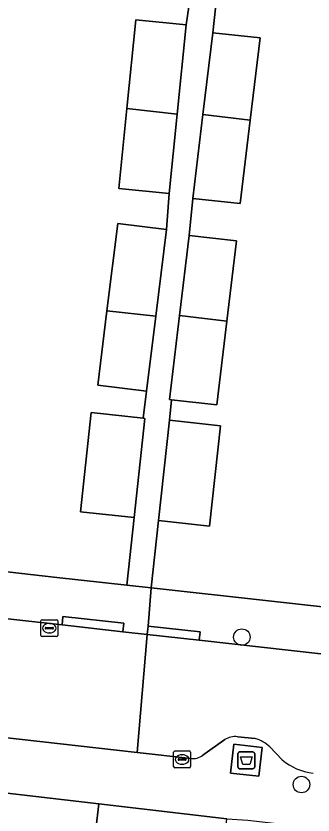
# Model space of a CAD drawing. Extents: x 162026 to 163502, y 387295 to 388169.
# Drawn here: x 162418.75 to 162436.3, y 387998.23 to 388045.47 of the extents above; entities that cross this region are included whole.
import ezdxf

# ---------------------------------------------------------------- set-up
doc = ezdxf.new("R2010")
doc.units = 0
for name, color, linetype in [('IMGEO_Afval_apart_plaats', 7, 'Continuous'), ('IMGEO_Boom', 7, 'Continuous'), ('IMGEO_Erf', 7, 'Continuous'), ('IMGEO_Groenvoorziening', 7, 'Continuous'), ('IMGEO_Kolk', 7, 'Continuous'), ('IMGEO_Pand', 7, 'Continuous'), ('IMGEO_Rijbaan_lokaal_open', 7, 'Continuous'), ('IMGEO_Voetpad_gesloten', 7, 'Continuous'), ('IMGEO_Voetpad_open', 7, 'Continuous')]:
    doc.layers.add(name, color=color, linetype=linetype)

msp = doc.modelspace()

# ---------------------------------------------------------------- linework, layer by layer
at = {"layer": 'IMGEO_Afval_apart_plaats'}
for p, q in [((162431.863, 388001.061), (162431.863, 388001.861)), ((162431.863, 388001.861), (162431.863, 388001.061)), ((162431.963, 388001.961), (162432.753, 388001.961)), ((162432.753, 388001.961), (162431.963, 388001.961)), ((162432.853, 388001.861), (162432.853, 388001.061)), ((162432.853, 388001.061), (162432.853, 388001.861)), ((162432.753, 388000.961), (162431.963, 388000.961)), ((162431.963, 388000.961), (162432.753, 388000.961))]:
    msp.add_line(p, q, dxfattribs=at)
msp.add_lwpolyline([(162432.006, 388001.675), (162432.71, 388001.675), (162432.561, 388001.205), (162432.155, 388001.205), (162432.006, 388001.675)], dxfattribs=at)
for centre, start, end in [((162431.963, 388001.861), 90, 180), ((162431.963, 388001.861), 90, 180), ((162432.753, 388001.861), 0, 90), ((162432.753, 388001.861), 360, 90), ((162431.963, 388001.061), 180, 270), ((162431.963, 388001.061), 180, 270), ((162432.753, 388001.061), 270, 0), ((162432.753, 388001.061), 270, 0)]:
    msp.add_arc(centre, 0.1, start, end, dxfattribs=at)
at = {"layer": 'IMGEO_Boom'}
for centre in [(162432.096, 388008.746), (162435.617, 388000.029)]:
    msp.add_circle(centre, 0.489, dxfattribs=at)
at = {"layer": 'IMGEO_Erf'}
for points in [[(162425.724, 388015.809), (162422.56, 388016.153), (162423.198, 388022.025), (162426.27, 388021.691), (162426.468, 388023.292), (162423.584, 388023.648), (162424.126, 388028.037), (162424.763, 388033.199), (162427.646, 388032.843), (162427.801, 388034.968), (162424.818, 388035.271), (162425.299, 388040.007), (162425.831, 388045.249), (162428.813, 388044.947), (162428.954, 388046.009)], [(162430.534, 388045.941), (162430.377, 388044.478), (162433.177, 388044.174), (162432.594, 388039.322), (162432.001, 388034.378), (162429.202, 388034.682), (162428.976, 388032.484), (162431.776, 388032.181), (162431.205, 388027.427), (162430.612, 388022.483), (162427.947, 388022.772), (162427.816, 388021.57), (162430.834, 388021.242), (162430.189, 388015.304), (162427.17, 388015.632), (162426.738, 388011.662), (162447.366, 388009.379)], [(162397.378, 388014.911), (162415.444, 388012.912), (162421.159, 388012.279), (162425.29, 388011.822), (162425.724, 388015.809)], [(162423.648, 387998.892), (162414.142, 388000), (162393.056, 388002.458)], [(162386.842, 387979.317), (162387.199, 387979.212), (162403.494, 387974.908), (162420.302, 387970.469), (162423.648, 387998.892)]]:
    msp.add_lwpolyline(points, dxfattribs=at)
at = {"layer": 'IMGEO_Groenvoorziening'}
msp.add_lwpolyline([(162431.214, 387998.01), (162423.648, 387998.892), (162420.302, 387970.469), (162427.616, 387968.535), (162427.812, 387968.483), (162429.183, 387981.368)], close=True, dxfattribs=at)
at = {"layer": 'IMGEO_Kolk'}
for p, q in [((162420.218, 388008.848), (162420.218, 388009.7)), ((162420.293, 388009.774), (162421.145, 388009.774)), ((162421.219, 388009.7), (162421.219, 388008.848)), ((162420.477, 388009.268), (162420.477, 388009.28)), ((162420.915, 388009.231), (162420.517, 388009.231)), ((162420.52, 388009.317), (162420.918, 388009.317)), ((162420.706, 388009.554), (162420.731, 388009.554)), ((162420.961, 388009.28), (162420.961, 388009.268)), ((162421.145, 388008.774), (162420.293, 388008.774)), ((162420.729, 388008.994), (162420.704, 388008.994)), ((162428.064, 388001.086), (162428.064, 388001.938)), ((162428.139, 388002.012), (162428.991, 388002.012)), ((162428.552, 388001.792), (162428.577, 388001.792)), ((162429.065, 388001.938), (162429.065, 388001.086)), ((162428.323, 388001.506), (162428.323, 388001.518)), ((162428.761, 388001.469), (162428.363, 388001.469)), ((162428.366, 388001.555), (162428.764, 388001.555)), ((162428.575, 388001.232), (162428.55, 388001.232)), ((162428.807, 388001.518), (162428.807, 388001.506)), ((162428.991, 388001.012), (162428.139, 388001.012))]:
    msp.add_line(p, q, dxfattribs=at)
for points in [[(162420.218, 388008.848), (162420.218, 388009.7)], [(162420.293, 388009.774), (162421.145, 388009.774)], [(162421.219, 388009.7), (162421.219, 388008.848)], [(162421.145, 388008.774), (162420.293, 388008.774)], [(162428.064, 388001.086), (162428.064, 388001.938)], [(162428.139, 388002.012), (162428.991, 388002.012)], [(162429.065, 388001.938), (162429.065, 388001.086)], [(162428.991, 388001.012), (162428.139, 388001.012)]]:
    msp.add_lwpolyline(points, dxfattribs=at)
for centre, radius, start, end in [((162420.295, 388009.698), 0.0765, 91.552, 178.448), ((162420.295, 388009.698), 0.0765, 91.552, 178.448), ((162421.143, 388009.698), 0.0765, 1.552, 88.448), ((162421.143, 388009.698), 0.0765, 1.552, 88.448), ((162420.517, 388009.277), 0.0403, 85.8775, 175.7526), ((162420.514, 388009.267), 0.0366, 178.938, 274.7102), ((162420.918, 388009.274), 0.043, 264.8664, 352.4533), ((162420.922, 388009.279), 0.0386, 1.7309, 96.639), ((162420.295, 388008.85), 0.0765, 181.552, 268.448), ((162420.295, 388008.85), 0.0765, 181.552, 268.448), ((162421.143, 388008.85), 0.0765, 271.552, 358.448), ((162421.143, 388008.85), 0.0765, 271.552, 358.448), ((162428.141, 388001.936), 0.0765, 91.552, 178.448), ((162428.141, 388001.936), 0.0765, 91.552, 178.448), ((162428.989, 388001.936), 0.0765, 1.552, 88.448), ((162428.989, 388001.936), 0.0765, 1.552, 88.448), ((162428.363, 388001.515), 0.0403, 85.8775, 175.7526), ((162428.36, 388001.505), 0.0366, 178.938, 274.7102), ((162428.764, 388001.512), 0.043, 264.8664, 352.4533), ((162428.768, 388001.517), 0.0386, 1.7309, 96.639), ((162428.141, 388001.088), 0.0765, 181.552, 268.448), ((162428.141, 388001.088), 0.0765, 181.552, 268.448), ((162428.989, 388001.088), 0.0765, 271.552, 358.448), ((162428.989, 388001.088), 0.0765, 271.552, 358.448)]:
    msp.add_arc(centre, radius, start, end, dxfattribs=at)
for centre, major_axis, ratio, start_param, end_param in [((162420.705, 388009.274), (-0.387, 0.002), 0.722429, 4.712389, 7.853982), ((162420.73, 388009.274), (-0.39, 0.002), 0.717154, 1.570796, 4.712389), ((162428.551, 388001.512), (-0.387, 0.002), 0.722429, 4.712389, 7.853982), ((162428.576, 388001.512), (-0.39, 0.002), 0.717154, 1.570796, 4.712389)]:
    msp.add_ellipse(centre, major_axis=major_axis, ratio=ratio, start_param=start_param, end_param=end_param, dxfattribs=at)
at = {"layer": 'IMGEO_Pand'}
for points in [[(162428.279, 388039.676), (162428.813, 388044.947), (162425.831, 388045.249), (162425.299, 388040.007)], [(162430.377, 388044.478), (162429.798, 388039.653), (162432.594, 388039.322), (162433.177, 388044.174)], [(162425.299, 388040.007), (162424.818, 388035.271), (162427.801, 388034.968), (162428.279, 388039.676)], [(162429.798, 388039.653), (162429.202, 388034.682), (162432.001, 388034.378), (162432.594, 388039.322)], [(162427.014, 388027.717), (162427.646, 388032.843), (162424.763, 388033.199), (162424.126, 388028.037)], [(162428.976, 388032.484), (162428.409, 388027.758), (162431.205, 388027.427), (162431.776, 388032.181)], [(162427.014, 388027.717), (162424.126, 388028.037), (162423.584, 388023.648), (162426.468, 388023.292)], [(162431.205, 388027.427), (162428.409, 388027.758), (162427.813, 388022.787), (162427.947, 388022.772), (162430.612, 388022.483)], [(162426.363, 388021.681), (162426.27, 388021.691), (162423.198, 388022.025), (162422.56, 388016.153), (162425.724, 388015.809)], [(162430.834, 388021.242), (162427.816, 388021.57), (162427.17, 388015.632), (162430.189, 388015.304)]]:
    msp.add_lwpolyline(points, close=True, dxfattribs=at)
at = {"layer": 'IMGEO_Rijbaan_lokaal_open'}
for points in [[(162394.327, 388005.522), (162398.929, 388004.976), (162405.563, 388004.19), (162410.056, 388003.692), (162416.646, 388002.961), (162425.908, 388001.924), (162426.506, 388008.903), (162425.07, 388009.064), (162421.469, 388009.467), (162396.986, 388012.178)], [(162447.286, 388006.577), (162429.571, 388008.56), (162426.506, 388008.903), (162425.908, 388001.924), (162429.073, 388001.57)], [(162429.785, 388001.77), (162431.089, 388002.686)], [(162431.834, 388002.856), (162432.877, 388002.742)], [(162433.742, 388002.259), (162434.478, 388001.483)]]:
    msp.add_lwpolyline(points, dxfattribs=at)
for centre, radius, start, end in [((162431.717, 388001.652), 1.21, 84.4402, 121.268), ((162432.455, 388000.97), 1.822, 45.0466, 76.597), ((162429.219, 388002.417), 0.859, 260.1996, 311.1804), ((162436.664, 388004.101), 3.41, 230.1425, 263.8785)]:
    msp.add_arc(centre, radius, start, end, dxfattribs=at)
at = {"layer": 'IMGEO_Voetpad_gesloten'}
msp.add_lwpolyline([(162433.296, 388002.213), (162431.615, 388002.407), (162431.419, 388000.709), (162433.1, 388000.515)], close=True, dxfattribs=at)
at = {"layer": 'IMGEO_Voetpad_open'}
for points in [[(162428.954, 388046.009), (162428.813, 388044.947), (162428.279, 388039.676), (162427.801, 388034.968), (162427.646, 388032.843), (162427.014, 388027.717), (162426.468, 388023.292), (162426.27, 388021.691), (162426.363, 388021.681), (162425.724, 388015.809), (162425.29, 388011.822), (162426.738, 388011.662), (162427.17, 388015.632), (162427.816, 388021.57), (162427.947, 388022.772), (162427.813, 388022.787), (162428.409, 388027.758), (162428.976, 388032.484), (162429.202, 388034.682), (162429.798, 388039.653), (162430.377, 388044.478), (162430.534, 388045.941)], [(162396.986, 388012.178), (162421.469, 388009.467), (162421.525, 388009.964), (162425.126, 388009.561), (162425.07, 388009.064), (162426.506, 388008.903), (162426.562, 388009.4), (162426.738, 388011.662), (162425.29, 388011.822), (162421.159, 388012.279), (162415.444, 388012.912), (162397.378, 388014.911)], [(162447.366, 388009.379), (162426.738, 388011.662), (162426.562, 388009.4), (162429.627, 388009.057), (162429.571, 388008.56), (162447.286, 388006.577)], [(162429.073, 388001.57), (162425.908, 388001.924), (162416.646, 388002.961), (162416.591, 388002.464), (162414.142, 388000), (162423.648, 387998.892), (162431.214, 387998.01), (162432.446, 387997.925), (162446.662, 387996.28), (162446.785, 387996.26), (162452.268, 387995.888)], [(162431.089, 388002.686), (162429.785, 388001.77)], [(162432.877, 388002.742), (162431.834, 388002.856)], [(162434.478, 388001.483), (162433.742, 388002.259)]]:
    msp.add_lwpolyline(points, dxfattribs=at)
for points in [[(162425.126, 388009.561), (162421.525, 388009.964), (162421.469, 388009.467), (162425.07, 388009.064)], [(162429.627, 388009.057), (162426.562, 388009.4), (162426.506, 388008.903), (162429.571, 388008.56)], [(162433.1, 388000.515), (162431.419, 388000.709), (162431.615, 388002.407), (162433.296, 388002.213)]]:
    msp.add_lwpolyline(points, close=True, dxfattribs=at)
for centre, radius, start, end in [((162431.717, 388001.652), 1.21, 84.4402, 121.268), ((162432.455, 388000.97), 1.822, 45.0466, 76.597), ((162429.219, 388002.417), 0.859, 260.1996, 311.1804), ((162436.664, 388004.101), 3.41, 230.1425, 263.8785)]:
    msp.add_arc(centre, radius, start, end, dxfattribs=at)

doc.saveas('drawing.dxf')
